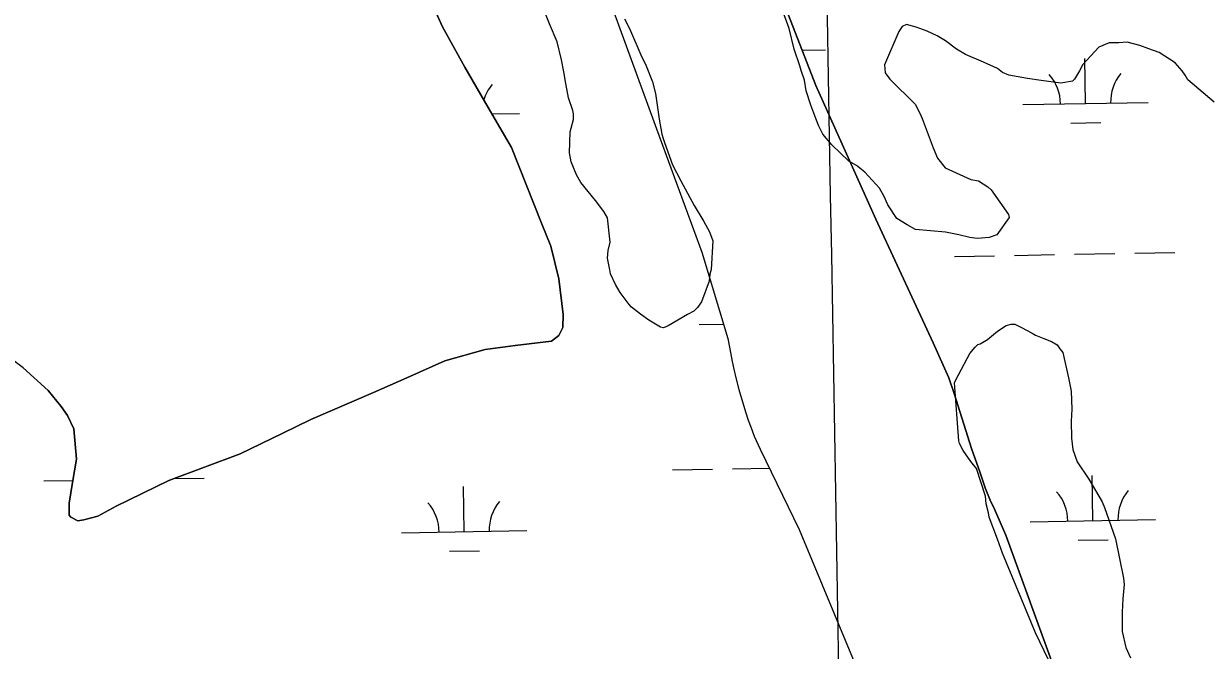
# Model space of a CAD drawing. Extents: x 3903937 to 3942190, y 260677 to 286651.
# Drawn here: x 3918106 to 3919050, y 270809 to 271309 of the extents above; entities that cross this region are included whole.
import ezdxf

# ---------------------------------------------------------------- set-up
doc = ezdxf.new("R2010")
doc.units = 0
for name, color, linetype in [('V-GRID-MAJR', 7, 'Continuous'), ('V-SITE-VEGE', 7, 'Continuous'), ('V-TOPO-SHOR', 7, 'Continuous'), ('V-WETL-SWMP', 7, 'Continuous')]:
    doc.layers.add(name, color=color, linetype=linetype)

msp = doc.modelspace()

# ---------------------------------------------------------------- linework, layer by layer
at = {"layer": 'V-GRID-MAJR'}
msp.add_spline([(3918836.55, 266203.34), (3918730.83, 272260.19), (3918625.05, 278320.13), (3918519.27, 284380.05), (3918519.22, 284383.15)], degree=3, dxfattribs=at)
at = {"layer": 'V-SITE-VEGE'}
for points in [[(3918585.15, 271312.68), (3918589.22, 271304.99), (3918598.34, 271283.97), (3918602.4, 271275.25), (3918607.47, 271262.43), (3918609.99, 271253.21), (3918612.97, 271232.73), (3918614.97, 271220.95), (3918615.98, 271217.36), (3918616.99, 271214.28), (3918623.57, 271196.34), (3918630.17, 271183.52), (3918640.84, 271164.03), (3918648.46, 271151.2), (3918653.04, 271142.99), (3918655.57, 271135.82), (3918654.45, 271112.79), (3918653.41, 271109.21), (3918652.88, 271103.58), (3918646.67, 271087.23), (3918643.58, 271082.64), (3918640.49, 271079.58), (3918635.37, 271077.04), (3918619.97, 271067.89), (3918616.39, 271066.37), (3918613.83, 271066.89), (3918604.64, 271072.56), (3918598, 271077.19), (3918590.86, 271082.85), (3918588.82, 271084.91), (3918581.7, 271094.66), (3918578.14, 271100.82), (3918574.08, 271109.54), (3918573.58, 271112.61), (3918571.57, 271121.83), (3918572.11, 271127.97), (3918573.67, 271134.62), (3918571.71, 271154.07), (3918568.65, 271159.21), (3918562.04, 271167.93), (3918550.33, 271182.31), (3918546.77, 271188.47), (3918542.71, 271198.72), (3918541.21, 271205.9), (3918541.79, 271222.78), (3918544.39, 271232.5), (3918544.41, 271237.1), (3918543.91, 271239.66), (3918540.37, 271249.91), (3918538.37, 271261.18), (3918536.87, 271270.4), (3918534.86, 271280.14), (3918531.34, 271294.48), (3918525.25, 271308.84), (3918514.62, 271336.01)], [(3918733.81, 271244), (3918730.27, 271255.27), (3918728.77, 271263.98), (3918726.25, 271271.67), (3918725.24, 271275.26), (3918720.69, 271288.58), (3918716.66, 271304.98), (3918710.59, 271321.89)], [(3919055.75, 271246.26), (3919034.84, 271264.26), (3919032.81, 271267.85), (3919030.27, 271271.44), (3919024.66, 271277.61), (3919011.9, 271285.85), (3919003.73, 271288.95), (3918996.57, 271291.54), (3918986.34, 271294.14), (3918979.69, 271293.66), (3918972.01, 271293.69), (3918963.81, 271290.14), (3918950.96, 271276.38), (3918948.37, 271271.27), (3918944.25, 271264.63), (3918942.71, 271263.1), (3918933.49, 271261.6), (3918917.64, 271263.72), (3918906.89, 271265.29), (3918892.06, 271267.91), (3918886.95, 271269.98), (3918882.87, 271273.07), (3918871.63, 271278.24), (3918857.32, 271284.44), (3918850.18, 271288.56), (3918841.5, 271295.25), (3918834.87, 271299.37), (3918826.69, 271302.99), (3918818, 271306.1), (3918810.33, 271308.17), (3918806.75, 271306.65), (3918804.17, 271302.57), (3918792.8, 271276), (3918793.29, 271269.86), (3918796.85, 271264.72), (3918817.24, 271244.68), (3918821.3, 271236.99), (3918822.82, 271233.4), (3918831.43, 271209.82), (3918834.98, 271201.61), (3918841.09, 271193.91), (3918861.52, 271184.61), (3918867.66, 271183.57), (3918875.32, 271178.93), (3918877.87, 271176.36), (3918891.6, 271156.85), (3918892.1, 271154.29), (3918882.32, 271140.51), (3918876.17, 271138.49), (3918866.96, 271137.5), (3918860.82, 271138.55), (3918852.13, 271140.64), (3918841.39, 271142.73), (3918817.34, 271144.88), (3918810.7, 271148.48), (3918802.53, 271153.64), (3918795.41, 271164.41), (3918792.37, 271171.08), (3918788.81, 271177.75), (3918777.1, 271190.59), (3918770.46, 271195.74), (3918764.33, 271199.35), (3918750.57, 271212.2), (3918743.44, 271220.93), (3918740.39, 271227.08), (3918737.86, 271233.24), (3918733.81, 271244)], [(3918941.17, 270765.11), (3918913.26, 270823.06), (3918886.91, 270886.63), (3918882.86, 270897.91), (3918876.28, 270915.34), (3918875.78, 270918.92), (3918873.76, 270926.1), (3918873.28, 270932.24), (3918866.2, 270954.28), (3918861.62, 270959.93), (3918855.51, 270968.65), (3918852.47, 270974.29), (3918851.96, 270976.35), (3918848.57, 271022.42), (3918849.6, 271024.98), (3918860.95, 271045.91), (3918865.07, 271051.02), (3918867.12, 271053.05), (3918869.17, 271053.56), (3918872.25, 271055.59), (3918874.81, 271057.12), (3918883.03, 271063.74), (3918889.7, 271068.32), (3918893.8, 271069.32), (3918896.87, 271069.31), (3918901.98, 271066.73), (3918910.66, 271062.09), (3918913.21, 271060.54), (3918919.86, 271057.96), (3918925.99, 271055.37), (3918930.58, 271052.79), (3918932.62, 271049.71), (3918935.17, 271046.63), (3918939.69, 271026.65), (3918941.69, 271015.9), (3918942.15, 271001.56), (3918941.6, 270991.84), (3918942.05, 270978.53), (3918943.04, 270969.31), (3918946.58, 270959.58), (3918955.74, 270945.72), (3918966.41, 270927.76), (3918968.44, 270923.15), (3918977.04, 270898.03), (3918983.56, 270866.79), (3918984.05, 270861.66), (3918982.98, 270850.41), (3918982.43, 270839.66), (3918982.36, 270824.31), (3918985.38, 270811.5), (3918988.93, 270803.3)]]:
    msp.add_lwpolyline(points, dxfattribs=at)
at = {"layer": 'V-TOPO-SHOR'}
for points in [[(3918578.16, 271652.31), (3918636.54, 271523.58), (3918688.18, 271387.85), (3918737.94, 271259.7), (3918785.67, 271152.98), (3918831.62, 271054.47), (3918844.04, 271026.51), (3918848.4, 271013.91), (3918862.22, 270970.26), (3918868.97, 270950.79), (3918873.12, 270938.91), (3918877.16, 270928.87), (3918880.47, 270921.8), (3918889.58, 270901.01), (3918928.18, 270794.98)], [(3918409.17, 271374.93), (3918439.9, 271306.46), (3918457.74, 271274.19), (3918476.38, 271242.12), (3918495.01, 271210.24), (3918519.06, 271149.89), (3918526.49, 271131.49), (3918532.71, 271105.59), (3918536.15, 271077.13), (3918536.1, 271066.66), (3918532.72, 271060.35), (3918526.97, 271055.64), (3918497.92, 271052.4), (3918474, 271049.14), (3918441.77, 271040.18), (3918411.49, 271026.48), (3918384.78, 271014.74)], [(3918576.4, 271318.94), (3918613.54, 271217), (3918647.04, 271126.65), (3918667.73, 271057.99), (3918669.93, 271046.82), (3918671.19, 271039.64), (3918672.55, 271033.39), (3918674.23, 271025.49), (3918676.41, 271017.19), (3918681.72, 270999.36), (3918683.9, 270992.8), (3918686.18, 270986.66), (3918688.57, 270980.1), (3918693.53, 270969.76), (3918724.67, 270905.45), (3918771.29, 270793.71)], [(3918384.78, 271014.74), (3918334.91, 270993.41), (3918311.95, 270982.25), (3918278.5, 270965.8), (3918221.53, 270944.7), (3918179.37, 270924.13), (3918164.92, 270916.29), (3918153.64, 270913.37), (3918148.9, 270912.6), (3918143.18, 270915.39), (3918142, 270916.97), (3918142.04, 270926.65), (3918144.68, 270943.04), (3918147.72, 270961.59), (3918145.65, 270985.9), (3918140.56, 270996.39), (3918135.45, 271003.72), (3918125.23, 271016.4), (3918105.35, 271034.46), (3918046.67, 271078.16), (3918001.37, 271110.54), (3917958.05, 271143.11)]]:
    msp.add_lwpolyline(points, dxfattribs=at)
at = {"layer": 'V-WETL-SWMP'}
for p, q in [((3918439.9, 271306.46), (3918409.17, 271374.93)), ((3918576.4, 271318.94), (3918613.54, 271217)), ((3918457.74, 271274.19), (3918439.9, 271306.46)), ((3918727.05, 271287.75), (3918745.57, 271288.07)), ((3918953.2, 271245.29), (3918952.57, 271281.28)), ((3918476.38, 271242.11), (3918457.74, 271274.19)), ((3918495.01, 271210.24), (3918476.38, 271242.11)), ((3918903.21, 271244.41), (3919003.2, 271246.17)), ((3918479.4, 271236.95), (3918501.37, 271237.34)), ((3918941.48, 271229.65), (3918965.47, 271230.07)), ((3918613.54, 271217), (3918647.04, 271126.65)), ((3918519.06, 271149.89), (3918495.01, 271210.24)), ((3918526.49, 271131.49), (3918519.06, 271149.89)), ((3918532.71, 271105.59), (3918526.49, 271131.49)), ((3918647.04, 271126.65), (3918667.73, 271057.99)), ((3918848.49, 271123.36), (3918880.48, 271123.92)), ((3918896.48, 271124.2), (3918928.48, 271124.76)), ((3918944.47, 271125.05), (3918976.47, 271125.61)), ((3918992.47, 271125.89), (3919024.46, 271126.45)), ((3918536.14, 271077.13), (3918532.71, 271105.59)), ((3918536.1, 271066.66), (3918536.14, 271077.13)), ((3918532.72, 271060.35), (3918536.1, 271066.66)), ((3918644.82, 271069.02), (3918664.31, 271069.36)), ((3918497.92, 271052.4), (3918526.97, 271055.64)), ((3918526.97, 271055.64), (3918532.72, 271060.35)), ((3918667.73, 271057.99), (3918669.93, 271046.82)), ((3918441.77, 271040.18), (3918474, 271049.14)), ((3918474, 271049.14), (3918497.92, 271052.4)), ((3918669.93, 271046.82), (3918671.19, 271039.64)), ((3918105.35, 271034.46), (3918125.23, 271016.4)), ((3918411.49, 271026.48), (3918441.77, 271040.18)), ((3918671.19, 271039.64), (3918672.55, 271033.39)), ((3918384.78, 271014.74), (3918411.49, 271026.48)), ((3918672.55, 271033.39), (3918674.23, 271025.49)), ((3918674.23, 271025.49), (3918676.41, 271017.19)), ((3918125.23, 271016.4), (3918135.45, 271003.72)), ((3918676.41, 271017.19), (3918681.72, 270999.36)), ((3918334.91, 270993.41), (3918384.78, 271014.74)), ((3918135.45, 271003.72), (3918140.55, 270996.39)), ((3918681.72, 270999.36), (3918683.9, 270992.8)), ((3918140.55, 270996.39), (3918145.65, 270985.9)), ((3918311.95, 270982.25), (3918334.91, 270993.41)), ((3918683.9, 270992.8), (3918686.18, 270986.66)), ((3918145.65, 270985.9), (3918147.72, 270961.59)), ((3918278.5, 270965.79), (3918311.95, 270982.25)), ((3918686.18, 270986.66), (3918688.57, 270980.1)), ((3918688.57, 270980.1), (3918693.53, 270969.76)), ((3918693.53, 270969.76), (3918724.67, 270905.45)), ((3918147.72, 270961.59), (3918144.68, 270943.04)), ((3918221.53, 270944.7), (3918278.5, 270965.79)), ((3918623.45, 270953.2), (3918655.44, 270953.76)), ((3918671.44, 270954.04), (3918700.89, 270954.56)), ((3918121.62, 270944.36), (3918144.96, 270944.77)), ((3918144.68, 270943.04), (3918142.04, 270926.65)), ((3918179.37, 270924.13), (3918221.53, 270944.7)), ((3918225.57, 270946.19), (3918249.6, 270946.61)), ((3918457.23, 270903.83), (3918456.6, 270939.83)), ((3918959.06, 270912.67), (3918958.43, 270948.66)), ((3918142.04, 270926.65), (3918142, 270916.97)), ((3918164.91, 270916.29), (3918179.37, 270924.13)), ((3918142, 270916.97), (3918143.18, 270915.39)), ((3918143.18, 270915.39), (3918148.9, 270912.6)), ((3918148.9, 270912.6), (3918153.64, 270913.37)), ((3918153.64, 270913.37), (3918164.91, 270916.29)), ((3918909.07, 270911.79), (3919009.05, 270913.55)), ((3918407.24, 270902.95), (3918507.22, 270904.71)), ((3918724.67, 270905.45), (3918771.29, 270793.71)), ((3918947.33, 270897.03), (3918971.33, 270897.45)), ((3918445.5, 270888.19), (3918469.5, 270888.61))]:
    msp.add_line(p, q, dxfattribs=at)
for points in [[(3918848.4, 271013.91), (3918844.04, 271026.51), (3918831.62, 271054.47), (3918785.67, 271152.98), (3918737.94, 271259.7), (3918688.18, 271387.85), (3918636.54, 271523.58), (3918578.16, 271652.31), (3918520.86, 271798.78), (3918452.84, 271981.65)], [(3918928.18, 270794.98), (3918889.58, 270901.01), (3918880.47, 270921.8), (3918877.16, 270928.87), (3918873.12, 270938.91), (3918868.97, 270950.79), (3918862.22, 270970.26), (3918848.4, 271013.91)]]:
    msp.add_lwpolyline(points, dxfattribs=at)
for centre, start, end in [((3918897.96, 271244.79), 0.23658, 41.78024), ((3919008.43, 271246.74), 140.23658, 181.78024), ((3918506.6, 271237.9), 140.23658, 163.10386), ((3918903.82, 270912.17), 0.23658, 41.78024), ((3919014.28, 270914.11), 140.23658, 181.78024), ((3918401.99, 270903.33), 0.23658, 41.78024), ((3918512.45, 270905.28), 140.23658, 181.78024)]:
    msp.add_arc(centre, 35.25, start, end, dxfattribs=at)

doc.saveas('drawing.dxf')
